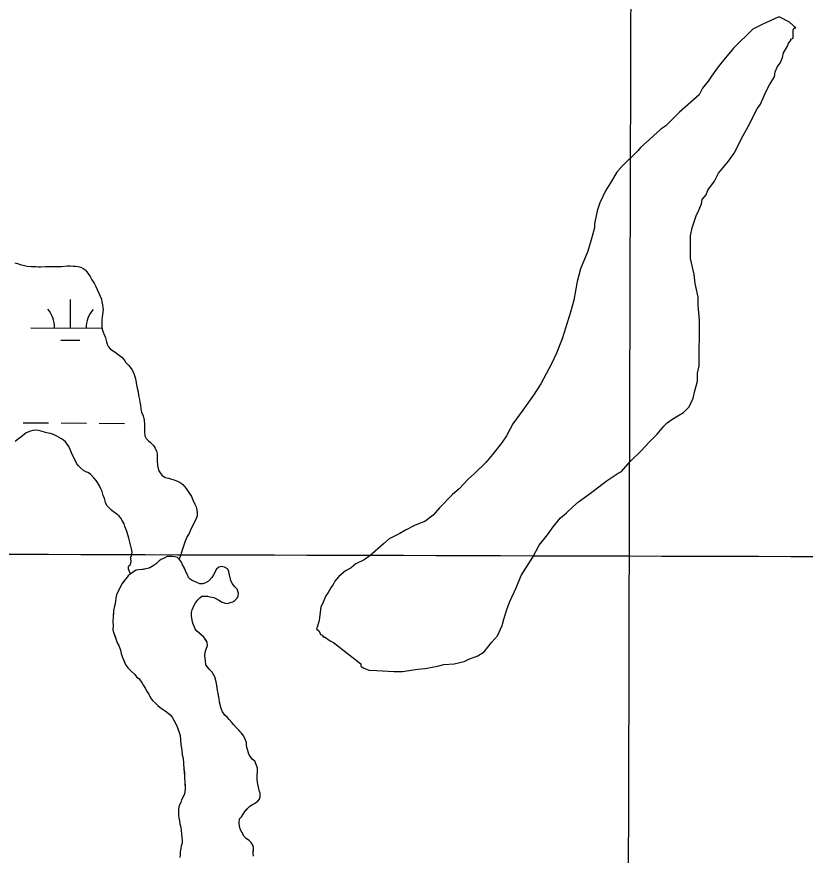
# Model space of a CAD drawing. Extents: x 3172231 to 3210228, y 940198 to 965780.
# Drawn here: x 3180964 to 3181959, y 957464 to 958522 of the extents above; entities that cross this region are included whole.
import ezdxf

# ---------------------------------------------------------------- set-up
doc = ezdxf.new("R2010")
doc.units = 0
for name, color, linetype in [('V-GRID-MAJR', 7, 'Continuous'), ('V-SITE-VEGE', 7, 'Continuous'), ('V-TOPO-SHOR', 7, 'Continuous'), ('V-WETL-SWMP', 7, 'Continuous')]:
    doc.layers.add(name, color=color, linetype=linetype)

msp = doc.modelspace()

# ---------------------------------------------------------------- linework, layer by layer
at = {"layer": 'V-GRID-MAJR'}
for points in [[(3181704.003, 945716.944), (3181720.753, 951778.211), (3181737.509, 957841.425), (3181754.265, 963904.69), (3181754.27, 963906.585)], [(3176521.954, 957856.218), (3181737.509, 957841.425), (3186953.067, 957827.391), (3192168.626, 957814.116), (3197384.187, 957801.599), (3202599.75, 957789.841), (3207815.315, 957778.841), (3207815.316, 957778.841)]]:
    msp.add_spline(points, degree=3, dxfattribs=at)
at = {"layer": 'V-SITE-VEGE'}
for points in [[(3181641.254, 957878.308), (3181650.523, 957889.435), (3181657.71, 957895.483), (3181665.934, 957903.56), (3181673.123, 957909.61), (3181688.505, 957920.677), (3181698.768, 957928.738), (3181708, 957935.787), (3181723.375, 957945.839), (3181727.468, 957947.84), (3181738.796, 957960.984), (3181752.159, 957974.11), (3181762.448, 957985.226), (3181772.729, 957995.323), (3181780.972, 958005.438), (3181785.085, 958009.476), (3181791.235, 958013.497), (3181798.411, 958018.527), (3181805.579, 958022.539), (3181812.776, 958029.606), (3181817.972, 958040.768), (3181820.091, 958049.918), (3181823.258, 958062.116), (3181823.35, 958072.307), (3181825.469, 958081.458), (3181825.983, 958138.515), (3181824.118, 958157.891), (3181824.212, 958168.08), (3181820.292, 958185.437), (3181819.375, 958196.653), (3181814.463, 958217.074), (3181814.719, 958245.605), (3181816.849, 958255.771), (3181822.092, 958272.028), (3181824.165, 958276.085), (3181828.33, 958286.237), (3181829.395, 958291.322), (3181834.544, 958297.39), (3181836.637, 958303.483), (3181844.891, 958314.62), (3181850.076, 958324.762), (3181862.44, 958339.936), (3181869.663, 958350.059), (3181881.073, 958372.374), (3181887.286, 958383.525), (3181898.696, 958405.84), (3181902.824, 958411.917), (3181910.103, 958428.153), (3181914.252, 958436.267), (3181920.458, 958446.401), (3181921.531, 958452.506), (3181924.652, 958459.61), (3181927.747, 958463.657), (3181930.866, 958470.762), (3181931.941, 958476.867), (3181937.108, 958484.971), (3181938.163, 958489.036), (3181941.247, 958492.065), (3181941.265, 958494.105), (3181944.331, 958495.094), (3181944.423, 958505.285), (3181945.47, 958508.33), (3181947.508, 958508.314), (3181939.42, 958515.519), (3181927.249, 958521.741), (3181925.209, 958521.759), (3181905.769, 958512.764), (3181893.49, 958506.762), (3181868.817, 958482.53), (3181854.397, 958465.337), (3181848.21, 958457.241), (3181840.987, 958447.116), (3181836.856, 958441.039), (3181829.641, 958431.934)], [(3181829.641, 958431.934), (3181825.494, 958423.82), (3181800.838, 958401.623), (3181783.363, 958384.461), (3181777.212, 958380.441), (3181762.829, 958367.324), (3181758.719, 958363.285), (3181751.53, 958357.235), (3181748.438, 958353.188), (3181727.876, 958332.995), (3181721.699, 958325.917), (3181713.429, 958312.744), (3181707.224, 958302.613), (3181699.956, 958287.392), (3181696.808, 958277.232), (3181693.605, 958260.959), (3181693.56, 958255.863), (3181689.347, 958240.618), (3181685.142, 958226.39), (3181675.771, 958204.059), (3181671.55, 958187.794), (3181667.261, 958164.395), (3181663.049, 958149.15), (3181652.559, 958115.618), (3181645.262, 958097.344), (3181639.03, 958084.153), (3181625.556, 958058.803), (3181616.258, 958044.62), (3181602.837, 958025.381), (3181590.455, 958008.17), (3181586.316, 958001.074), (3181582.167, 957992.961), (3181575.972, 957983.848), (3181564.636, 957969.684), (3181556.393, 957959.569), (3181542.002, 957945.433), (3181533.787, 957938.374), (3181522.47, 957926.25), (3181514.255, 957919.19), (3181497.796, 957902.016), (3181489.561, 957892.921), (3181479.3, 957884.862), (3181473.17, 957882.877), (3181466.011, 957879.885), (3181454.749, 957873.872), (3181447.579, 957869.862), (3181434.271, 957862.85), (3181427.082, 957856.8), (3181409.625, 957841.674), (3181402.447, 957836.646), (3181392.213, 957831.64), (3181386.057, 957826.602), (3181378.885, 957822.59), (3181370.67, 957815.533), (3181365.521, 957809.465), (3181363.447, 957805.408), (3181360.352, 957801.359), (3181357.241, 957795.274), (3181354.149, 957791.225), (3181353.104, 957788.178), (3181349.981, 957781.073), (3181347.907, 957777.016), (3181346.796, 957766.838), (3181345.713, 957759.715), (3181343.612, 957752.602), (3181342.565, 957749.555), (3181345.594, 957746.47), (3181347.595, 957742.376), (3181349.625, 957741.34), (3181350.624, 957739.292), (3181352.662, 957739.274), (3181359.748, 957734.115), (3181363.805, 957732.04), (3181398.207, 957705.24), (3181398.181, 957702.184), (3181401.218, 957700.118), (3181408.323, 957696.997), (3181418.511, 957696.907), (3181439.899, 957695.692), (3181451.105, 957695.594), (3181470.492, 957698.475), (3181479.671, 957699.411), (3181494.982, 957702.33), (3181503.149, 957704.296), (3181516.404, 957705.197), (3181528.659, 957708.142), (3181534.801, 957711.142), (3181546.04, 957715.117), (3181554.238, 957720.137), (3181563.52, 957732.282), (3181570.725, 957740.367), (3181576.957, 957753.558), (3181579.068, 957761.691), (3181583.263, 957774.899), (3181586.4, 957784.043), (3181594.711, 957801.289), (3181600.959, 957816.518), (3181615.433, 957839.822), (3181623.723, 957855.031), (3181634.028, 957868.185), (3181641.254, 957878.308)], [(3181177.814, 957820.454), (3181176.792, 957823.891), (3181173.421, 957830.246), (3181171.873, 957833.684), (3181169.53, 957836.867), (3181166.917, 957839.261), (3181163.5, 957840.346), (3181160.076, 957840.641), (3181154.016, 957840.695), (3181151.104, 957839.14), (3181146.34, 957836.812), (3181143.69, 957835.253), (3181139.969, 957831.597), (3181136.254, 957828.732), (3181132.017, 957826.4), (3181130.696, 957825.884), (3181125.678, 957824.612), (3181124.359, 957824.624), (3181123.3, 957824.106), (3181118.029, 957823.891), (3181114.863, 957823.391), (3181107.707, 957818.976), (3181104.52, 957816.104), (3181096.525, 957806.163), (3181095.181, 957803.278), (3181093.572, 957800.13), (3181090.08, 957792.52), (3181088.986, 957788.313), (3181088.693, 957784.891), (3181088.13, 957780.942), (3181086.211, 957772.527), (3181085.617, 957765.154), (3181085.291, 957758.304), (3181085.513, 957753.56), (3181085.466, 957748.291), (3181086.481, 957744.066), (3181089.306, 957735.608), (3181091.108, 957730.848), (3181092.928, 957728.198), (3181094.985, 957722.382), (3181095.738, 957718.423), (3181097.536, 957713.135), (3181101.411, 957704.404), (3181104.27, 957700.163), (3181108.448, 957695.909), (3181112.89, 957691.653), (3181115.235, 957688.735), (3181118.375, 957686.071), (3181122.28, 957680.764), (3181124.099, 957677.852), (3181125.911, 957674.409), (3181128.771, 957669.904), (3181130.585, 957666.725), (3181132.918, 957662.222), (3181135.525, 957659.039), (3181139.18, 957655.318), (3181142.054, 957652.655), (3181146.762, 957648.662), (3181149.904, 957646.526), (3181153.05, 957644.652), (3181157.494, 957640.66), (3181160.103, 957638), (3181162.442, 957634.029), (3181166.583, 957625.558), (3181170.175, 957614.722), (3181171.131, 957603.909), (3181172.374, 957595.729), (3181172.856, 957590.456), (3181173.872, 957586.231), (3181174.603, 957579.636), (3181174.807, 957572.783), (3181175.553, 957567.77), (3181175.778, 957563.813), (3181175.75, 957560.653), (3181176.233, 957555.642), (3181176.681, 957546.942), (3181175.836, 957540.89), (3181172.08, 957533.278), (3181170.996, 957530.128), (3181169.116, 957526.191), (3181168.291, 957522.247), (3181168.217, 957514.08), (3181168.715, 957510.649), (3181169.472, 957506.953), (3181169.966, 957503.26), (3181171.246, 957499.033), (3181171.735, 957494.812), (3181171.961, 957490.593), (3181172.446, 957486.108), (3181172.676, 957482.153), (3181172.645, 957478.729), (3181171.559, 957475.313), (3181171.002, 957471.893), (3181170.177, 957467.946), (3181170.14, 957463.996), (3181169.845, 957460.572)], [(3181239.315, 957802.514), (3181235.926, 957806.497), (3181234.116, 957810.464), (3181232.35, 957819.176), (3181231.582, 957822.082), (3181230.032, 957825.259), (3181226.364, 957827.401), (3181222.151, 957827.962), (3181219.245, 957827.198), (3181216.327, 957824.853), (3181212.308, 957817.511), (3181210.435, 957814.366), (3181206.179, 957809.661), (3181202.206, 957807.589), (3181199.031, 957806.298), (3181195.081, 957806.335), (3181191.402, 957807.685), (3181185.629, 957810.374), (3181183.012, 957812.24), (3181180.659, 957814.37), (3181179.366, 957817.542), (3181177.814, 957820.454)], [(3181262.882, 957462.374), (3181262.654, 957466.328), (3181262.718, 957473.441), (3181261.954, 957476.347), (3181260.139, 957479.79), (3181257.526, 957482.184), (3181254.118, 957484.322), (3181251.245, 957486.985), (3181246.313, 957495.723), (3181245.031, 957499.688), (3181244.812, 957504.434), (3181245.386, 957509.435), (3181247.516, 957512.05), (3181249.918, 957515.456), (3181252.056, 957518.862), (3181257.909, 957525.133), (3181260.828, 957527.215), (3181264.27, 957529.03), (3181268.51, 957531.627), (3181270.379, 957534.508), (3181271.459, 957537.396), (3181271.236, 957541.877), (3181270.209, 957545.049), (3181269.446, 957547.956), (3181267.93, 957555.345), (3181267.447, 957560.094), (3181267.477, 957563.52), (3181268.061, 957569.841), (3181267.828, 957573.267), (3181266.292, 957578.286), (3181264.483, 957582.255), (3181261.344, 957584.92), (3181259.523, 957587.308), (3181256.922, 957591.283), (3181255.644, 957595.774), (3181254.36, 957599.475), (3181253.864, 957602.905), (3181253.891, 957606.068), (3181251.827, 957610.827), (3181250.799, 957613.733), (3181247.935, 957617.715), (3181240.886, 957624.893), (3181237.493, 957628.612), (3181235.672, 957631.262), (3181232.016, 957634.985), (3181229.929, 957637.375), (3181226.534, 957640.568), (3181223.935, 957644.543), (3181221.864, 957648.779), (3181220.093, 957656.964), (3181219.339, 957661.187), (3181218.348, 957668.046), (3181217.324, 957671.481), (3181217.093, 957675.173), (3181215.837, 957682.298), (3181214.053, 957688.901), (3181212.501, 957691.815), (3181210.678, 957694.465), (3181207.025, 957698.453), (3181202.857, 957703.759), (3181202.111, 957708.775), (3181201.64, 957715.101), (3181201.946, 957719.842), (3181203.299, 957723.783), (3181204.659, 957728.513), (3181204.434, 957732.73), (3181200.274, 957738.829), (3181196.875, 957741.76), (3181193.475, 957744.951), (3181191.122, 957746.816), (3181189.037, 957749.471), (3181186.203, 957756.612), (3181185.445, 957760.307), (3181184.703, 957765.846), (3181184.738, 957769.799), (3181185.562, 957773.481), (3181187.988, 957779.257), (3181189.592, 957782.14), (3181192.789, 957785.798), (3181195.183, 957788.415), (3181197.835, 957790.498), (3181201.528, 957790.73), (3181204.69, 957790.701), (3181207.58, 957789.622), (3181212.841, 957788.784), (3181219.136, 957785.565), (3181223.329, 957782.894), (3181227.009, 957781.806), (3181230.167, 957781.514), (3181233.866, 957782.536), (3181236.772, 957783.562), (3181239.424, 957785.12), (3181242.084, 957787.996), (3181243.43, 957791.145), (3181243.985, 957794.301), (3181242.185, 957799.325), (3181239.315, 957802.514)]]:
    msp.add_lwpolyline(points, dxfattribs=at)
at = {"layer": 'V-TOPO-SHOR'}
for points in [[(3181180.659, 957814.37), (3181179.368, 957817.542), (3181177.814, 957820.454), (3181176.792, 957823.891), (3181175.236, 957826.803), (3181173.421, 957830.246), (3181171.873, 957833.684), (3181169.53, 957836.867), (3181166.917, 957839.261), (3181163.5, 957840.346), (3181160.076, 957840.641), (3181154.016, 957840.695), (3181151.104, 957839.14), (3181146.34, 957836.812), (3181143.69, 957835.253), (3181139.969, 957831.597), (3181136.254, 957828.732), (3181132.017, 957826.4), (3181130.696, 957825.884), (3181125.678, 957824.612), (3181124.359, 957824.624), (3181123.3, 957824.106), (3181122.248, 957824.114), (3181118.029, 957823.891), (3181114.863, 957823.391), (3181111.152, 957821.052), (3181107.707, 957818.976)], [(3181267.93, 957555.347), (3181267.447, 957560.094), (3181267.477, 957563.52), (3181268.061, 957569.838), (3181267.828, 957573.267), (3181266.292, 957578.286), (3181264.483, 957582.255), (3181261.346, 957584.92), (3181259.523, 957587.308), (3181256.922, 957591.283), (3181255.644, 957595.774), (3181254.36, 957599.475), (3181253.864, 957602.905), (3181253.891, 957606.068), (3181251.827, 957610.827), (3181250.799, 957613.735), (3181247.935, 957617.715), (3181244.02, 957621.702), (3181240.886, 957624.893), (3181237.493, 957628.612), (3181235.672, 957631.262), (3181232.016, 957634.985), (3181229.929, 957637.375), (3181226.534, 957640.568), (3181223.935, 957644.543), (3181221.862, 957648.779), (3181220.851, 957653.268), (3181220.093, 957656.964), (3181219.339, 957661.187), (3181218.844, 957664.618), (3181218.348, 957668.046), (3181217.324, 957671.481), (3181217.093, 957675.173), (3181216.595, 957678.339), (3181215.839, 957682.298), (3181214.053, 957688.901), (3181212.499, 957691.815), (3181210.678, 957694.465), (3181207.025, 957698.453), (3181204.68, 957701.371), (3181202.857, 957703.759), (3181202.111, 957708.773), (3181201.64, 957715.101), (3181201.946, 957719.842), (3181203.299, 957723.783), (3181204.659, 957728.513), (3181204.434, 957732.73), (3181202.613, 957735.382), (3181200.272, 957738.829), (3181196.873, 957741.76), (3181194.519, 957743.888), (3181193.475, 957744.951), (3181191.122, 957746.816), (3181189.037, 957749.471), (3181186.203, 957756.612), (3181185.445, 957760.307), (3181184.703, 957765.846), (3181184.738, 957769.799), (3181185.562, 957773.481), (3181187.986, 957779.257), (3181189.592, 957782.14), (3181192.789, 957785.8), (3181195.183, 957788.415), (3181197.835, 957790.498), (3181201.528, 957790.73), (3181204.69, 957790.701), (3181207.578, 957789.622), (3181212.841, 957788.784), (3181215.989, 957787.174), (3181219.136, 957785.565), (3181223.329, 957782.894), (3181227.009, 957781.806), (3181230.167, 957781.514), (3181233.866, 957782.536), (3181236.774, 957783.564), (3181239.424, 957785.12), (3181242.084, 957787.996), (3181243.43, 957791.145), (3181243.985, 957794.301), (3181242.185, 957799.325), (3181239.315, 957802.514), (3181235.926, 957806.495), (3181234.116, 957810.464), (3181232.35, 957819.176), (3181231.584, 957822.082), (3181230.034, 957825.259), (3181226.364, 957827.399), (3181222.151, 957827.962), (3181219.245, 957827.198), (3181216.327, 957824.853), (3181214.451, 957821.445), (3181212.308, 957817.511), (3181210.435, 957814.366), (3181206.177, 957809.661), (3181202.206, 957807.589), (3181199.031, 957806.298), (3181195.081, 957806.335), (3181191.402, 957807.685), (3181185.629, 957810.372), (3181183.012, 957812.24), (3181180.659, 957814.37)], [(3181107.707, 957818.976), (3181104.52, 957816.104), (3181101.854, 957812.705), (3181099.191, 957809.565), (3181096.525, 957806.163), (3181095.181, 957803.278), (3181093.572, 957800.13), (3181091.962, 957796.718), (3181090.08, 957792.52), (3181088.986, 957788.313), (3181088.693, 957784.891), (3181088.13, 957780.942), (3181087.034, 957776.209), (3181086.211, 957772.527), (3181085.918, 957769.367), (3181085.617, 957765.154), (3181085.291, 957758.306), (3181085.513, 957753.56), (3181085.466, 957748.291), (3181086.481, 957744.066), (3181088.023, 957739.573), (3181089.306, 957735.608), (3181091.108, 957730.848), (3181092.928, 957728.198), (3181094.985, 957722.382), (3181095.738, 957718.423), (3181097.536, 957713.135), (3181099.087, 957709.696), (3181101.411, 957704.404), (3181104.27, 957700.163), (3181108.448, 957695.909), (3181112.89, 957691.653), (3181115.235, 957688.733), (3181118.375, 957686.071), (3181122.28, 957680.764), (3181124.099, 957677.852), (3181125.911, 957674.409), (3181128.771, 957669.904), (3181130.585, 957666.725), (3181132.918, 957662.224), (3181135.525, 957659.039), (3181139.18, 957655.318), (3181142.054, 957652.655), (3181146.762, 957648.662), (3181149.906, 957646.526), (3181153.05, 957644.652), (3181157.494, 957640.66), (3181160.105, 957638), (3181162.442, 957634.029), (3181164.252, 957630.322), (3181166.583, 957625.558), (3181168.123, 957621.065), (3181170.175, 957614.722), (3181170.648, 957608.92), (3181171.131, 957603.909), (3181172.374, 957595.729), (3181172.856, 957590.456), (3181173.872, 957586.231), (3181174.603, 957579.636), (3181174.805, 957572.783), (3181175.551, 957567.77), (3181175.778, 957563.813), (3181175.75, 957560.653), (3181176.233, 957555.642), (3181176.46, 957551.687), (3181176.681, 957546.942), (3181175.836, 957540.89), (3181173.96, 957537.216), (3181172.08, 957533.28), (3181170.996, 957530.128), (3181169.116, 957526.191), (3181168.291, 957522.247), (3181168.258, 957518.559), (3181168.217, 957514.08), (3181168.715, 957510.649), (3181169.472, 957506.953), (3181169.966, 957503.26), (3181171.246, 957499.033), (3181171.733, 957494.812), (3181171.961, 957490.593), (3181172.446, 957486.108), (3181172.676, 957482.153), (3181172.645, 957478.729), (3181171.559, 957475.313), (3181171.002, 957471.893), (3181170.177, 957467.946), (3181170.14, 957463.996), (3181169.845, 957460.572)], [(3181262.882, 957462.374), (3181262.654, 957466.328), (3181262.687, 957470.017), (3181262.718, 957473.441), (3181261.954, 957476.347), (3181260.139, 957479.79), (3181257.526, 957482.184), (3181254.118, 957484.322), (3181251.245, 957486.985), (3181249.686, 957489.633), (3181246.315, 957495.723), (3181245.033, 957499.688), (3181244.812, 957504.434), (3181245.386, 957509.435), (3181247.516, 957512.05), (3181249.918, 957515.456), (3181252.056, 957518.862), (3181254.985, 957521.997), (3181257.909, 957525.133), (3181260.828, 957527.215), (3181264.27, 957529.03), (3181268.51, 957531.627), (3181270.379, 957534.508), (3181271.459, 957537.396), (3181271.236, 957541.877), (3181270.209, 957545.049), (3181269.446, 957547.956), (3181268.688, 957551.65), (3181267.93, 957555.347)]]:
    msp.add_lwpolyline(points, dxfattribs=at)
at = {"layer": 'V-WETL-SWMP'}
for p, q in [((3181031.658, 958129.29), (3181031.903, 958165.289)), ((3180981.659, 958129.63), (3181071.71, 958129.017)), ((3181019.553, 958113.941), (3181043.553, 958113.778)), ((3180971.998, 958009.622), (3181003.998, 958009.404)), ((3181019.997, 958009.295), (3181051.996, 958009.078)), ((3181067.996, 958008.969), (3181099.995, 958008.751))]:
    msp.add_line(p, q, dxfattribs=at)
for points in [[(3180961.551, 958211.599), (3180964.97, 958210.778), (3180968.383, 958209.429), (3180973.641, 958208.065), (3180977.059, 958207.244), (3180982.063, 958206.935), (3180988.124, 958206.881), (3180991.281, 958206.326), (3180994.443, 958206.297), (3181000.771, 958206.768), (3181005.514, 958206.725), (3181012.894, 958206.922), (3181016.846, 958206.887), (3181020.535, 958206.854), (3181027.656, 958207.581), (3181031.345, 958207.548), (3181035.298, 958207.512), (3181038.459, 958207.484)], [(3181038.459, 958207.484), (3181041.617, 958206.929), (3181044.771, 958206.11), (3181047.917, 958204.237), (3181050.537, 958202.632), (3181052.624, 958200.242), (3181054.704, 958197.061), (3181056.524, 958194.41), (3181058.858, 958190.173), (3181061.716, 958185.668), (3181063.789, 958181.696), (3181065.6, 958177.991), (3181067.666, 958173.229), (3181069.475, 958169.26), (3181070.761, 958165.823), (3181071.258, 958162.393), (3181072.276, 958158.431), (3181072.775, 958155.265), (3181073.01, 958152.101), (3181072.431, 958146.309), (3181071.612, 958143.154), (3181071.577, 958139.201), (3181071.276, 958134.988), (3181071.243, 958131.299), (3181072, 958127.603), (3181073.023, 958124.168), (3181075.856, 958116.765), (3181077.128, 958111.747), (3181078.156, 958108.839), (3181079.706, 958105.399), (3181082.056, 958103.007), (3181085.981, 958099.809), (3181089.389, 958097.934), (3181092.005, 958095.803), (3181096.454, 958092.337), (3181099.585, 958088.883), (3181101.406, 958086.232), (3181105.059, 958082.247), (3181107.146, 958079.856), (3181109.228, 958076.939), (3181111.564, 958072.966), (3181113.354, 958066.889), (3181114.109, 958062.929), (3181115.116, 958057.65), (3181115.869, 958053.427), (3181117.144, 958048.673), (3181117.892, 958043.923), (3181118.903, 958039.17), (3181119.397, 958035.477), (3181120.154, 958031.781), (3181120.636, 958026.77), (3181121.655, 958022.808), (3181123.459, 958018.312), (3181124.729, 958013.031), (3181125.205, 958007.229), (3181125.437, 958003.801), (3181125.124, 957998.271), (3181125.606, 957993.26), (3181127.418, 957989.554), (3181130.29, 957986.63), (3181132.906, 957984.498), (3181136.825, 957980.774), (3181138.905, 957977.593), (3181140.451, 957973.627), (3181141.21, 957970.194), (3181141.429, 957965.186), (3181141.389, 957960.706), (3181141.615, 957956.488), (3181142.113, 957953.322), (3181143.39, 957948.83), (3181144.948, 957946.181), (3181147.032, 957943.528), (3181151.222, 957940.591), (3181155.955, 957939.495), (3181159.371, 957938.41), (3181162.79, 957937.589), (3181167.777, 957935.436), (3181171.447, 957933.295), (3181173.802, 957931.43), (3181175.888, 957929.039), (3181177.973, 957926.386), (3181180.311, 957922.676), (3181184.47, 957916.314), (3181186.279, 957912.345), (3181188.865, 957906.788), (3181190.417, 957903.612), (3181191.17, 957899.389), (3181191.934, 957896.484), (3181191.894, 957892.005), (3181190.273, 957887.539), (3181187.059, 957881.771), (3181183.029, 957873.111), (3181181.681, 957869.698), (3181179.276, 957866.03), (3181177.67, 957863.146), (3181176.587, 957859.993), (3181175.237, 957856.316), (3181173.884, 957852.376), (3181171.708, 957844.754), (3181170.625, 957841.601), (3181169.009, 957837.663)], [(3181107.707, 957818.976), (3181104.858, 957824.535), (3181105.152, 957827.958), (3181105.686, 957828.744), (3181107.547, 957830.572), (3181108.373, 957834.517), (3181107.879, 957838.211), (3181108.159, 957840.053), (3181108.969, 957842.154), (3181109.533, 957846.365), (3181109.042, 957850.322), (3181107.259, 957857.189), (3181106.497, 957860.358), (3181105.473, 957863.793), (3181104.448, 957866.964), (3181102.914, 957872.248), (3181101.891, 957875.683), (3181100.336, 957878.595), (3181099.576, 957882.028), (3181097.24, 957886.001), (3181095.422, 957888.916), (3181093.337, 957891.57), (3181090.199, 957894.233), (3181086.009, 957897.17), (3181083.393, 957899.301), (3181080.26, 957902.491), (3181077.648, 957905.15), (3181075.837, 957908.855), (3181074.567, 957914.137), (3181073.282, 957917.837), (3181071.744, 957922.594), (3181070.194, 957926.034), (3181068.385, 957930.003), (3181066.051, 957934.24), (3181064.228, 957936.628), (3181061.097, 957940.081), (3181056.921, 957944.599), (3181053.778, 957946.735), (3181051.153, 957947.812), (3181048.268, 957949.419), (3181044.344, 957952.617), (3181041.731, 957955.012), (3181039.39, 957958.458), (3181038.099, 957961.368), (3181035.252, 957967.191), (3181033.182, 957971.426), (3181031.375, 957975.658), (3181029.566, 957979.627), (3181027.748, 957982.542), (3181025.666, 957985.459), (3181023.05, 957987.591), (3181020.429, 957989.195), (3181017.547, 957991.066), (3181014.4, 957992.675), (3181010.203, 957994.821), (3181006.787, 957995.905), (3181003.63, 957996.461), (3181000.211, 957997.282), (3180994.956, 957998.91), (3180991.54, 957999.995), (3180987.59, 958000.293), (3180984.423, 957999.795), (3180981.254, 957999.033), (3180975.966, 957996.972), (3180973.578, 957995.149), (3180969.065, 957991.5), (3180966.146, 957989.155), (3180962.165, 957986.028)], [(3181169.009, 957837.663), (3181168.85, 957837.489), (3181166.916, 957839.262), (3181163.5, 957840.347), (3181160.077, 957840.641), (3181154.016, 957840.695), (3181151.104, 957839.14), (3181146.34, 957836.812), (3181143.691, 957835.254), (3181139.969, 957831.598), (3181136.254, 957828.733), (3181132.017, 957826.4), (3181130.695, 957825.884), (3181125.677, 957824.612), (3181124.359, 957824.624), (3181123.3, 957824.106), (3181122.247, 957824.115), (3181118.028, 957823.89), (3181114.862, 957823.391), (3181111.152, 957821.053), (3181107.707, 957818.976)]]:
    msp.add_lwpolyline(points, dxfattribs=at)
for centre, start, end in [((3180976.42, 958130.141), 358.838165, 40.381824), ((3181086.903, 958129.389), 138.838162, 180.381821)]:
    msp.add_arc(centre, 35.246, start, end, dxfattribs=at)

doc.saveas('drawing.dxf')
